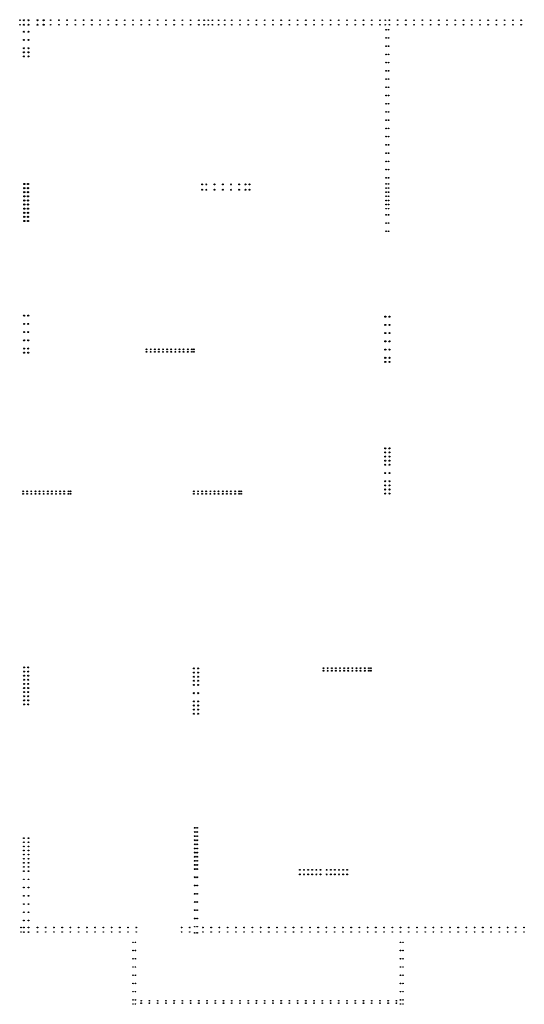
# Model space of a CAD drawing. Header units: millimetres. Extents: x 376598 to 1249954, y -318491 to -22134.
# Tile 441 of 444: x 1195713 to 1207972, y -187551 to -163622. Entities that reach past the tile are written whole.
import ezdxf

# ---------------------------------------------------------------- set-up
doc = ezdxf.new("R2010")
doc.units = ezdxf.units.MM
doc.layers.add('РАЗМЕРЫ', color=1, linetype='Continuous', lineweight=9)

msp = doc.modelspace()

# ---------------------------------------------------------------- linework, layer by layer
at = {"layer": 'РАЗМЕРЫ', "color": 8, "linetype": 'Continuous', "lineweight": 30}
for centre in [(1195720, -163633.8), (1195720.2, -163633.6), (1196464.9, -163634.1, -720), (1196465.1, -163633.8, -720), (1196664.9, -163634.1, -720), (1196665.1, -163633.8, -720), (1196864.9, -163634.1, -720), (1196865.1, -163633.8, -720), (1197064.9, -163634.1, -720), (1197065.1, -163633.8, -720), (1197264.9, -163634.1, -720), (1197265.1, -163633.8, -720), (1197464.9, -163634.1, -720), (1197465.1, -163633.8, -720), (1197664.6, -163634.3, -720), (1197664.9, -163634.1, -720), (1197864.6, -163634.3, -720), (1197864.9, -163634.1, -720), (1198064.6, -163634.3, -720), (1198064.9, -163634.1, -720), (1198264.6, -163634.3, -720), (1198264.9, -163634.1, -720), (1198464.6, -163634.3, -720), (1198464.9, -163634.1, -720), (1198664.6, -163634.3, -720), (1198664.9, -163634.1, -720), (1198864.6, -163634.3, -720), (1198864.9, -163634.1, -720), (1199064.6, -163634.3, -720), (1199064.9, -163634.1, -720), (1199264.6, -163634.3, -720), (1199264.9, -163634.1, -720), (1199464.6, -163634.3, -720), (1199464.9, -163634.1, -720), (1199664.6, -163634.3, -720), (1199664.9, -163634.1, -720), (1199864.6, -163634.3, -720), (1199864.9, -163634.1, -720), (1200064.6, -163634.3, -720), (1200064.9, -163634.1, -720), (1200864.6, -163634.3, -720), (1200864.9, -163634.1, -720), (1201064.6, -163634.3, -720), (1201064.9, -163634.1, -720), (1201264.6, -163634.3, -720), (1201264.9, -163634.1, -720), (1201464.6, -163634.3, -720), (1201464.9, -163634.1, -720), (1201664.6, -163634.3, -720), (1201664.9, -163634.1, -720), (1201864.6, -163634.3, -720), (1201864.9, -163634.1, -720), (1202064.6, -163634.3, -720), (1202064.9, -163634.1, -720), (1202264.6, -163634.3, -720), (1202264.9, -163634.1, -720), (1202464.6, -163634.3, -720), (1202464.9, -163634.1, -720), (1202664.6, -163634.3, -720), (1202664.9, -163634.1, -720), (1202864.6, -163634.3, -720), (1202864.9, -163634.1, -720), (1203064.6, -163634.3, -720), (1203064.9, -163634.1, -720), (1203264.6, -163634.3, -720), (1203264.9, -163634.1, -720), (1203464.6, -163634.3, -720), (1203464.9, -163634.1, -720), (1203664.6, -163634.3, -720), (1203664.9, -163634.1, -720), (1203864.6, -163634.3, -720), (1203864.9, -163634.1, -720), (1204064.6, -163634.3, -720), (1204064.9, -163634.1, -720), (1204264.6, -163634.3, -720), (1204264.9, -163634.1, -720), (1204464.6, -163634.3, -720), (1204464.9, -163634.1, -720), (1205294.6, -163634.3, -720), (1205294.9, -163634.1, -720), (1205494.6, -163634.3, -720), (1205494.9, -163634.1, -720), (1205694.6, -163634.3, -720), (1205694.9, -163634.1, -720), (1205894.6, -163634.3, -720), (1205894.9, -163634.1, -720), (1206094.6, -163634.3, -720), (1206094.9, -163634.1, -720), (1206294.6, -163634.3, -720), (1206294.9, -163634.1, -720), (1206494.6, -163634.3, -720), (1206494.9, -163634.1, -720), (1206694.6, -163634.3, -720), (1206694.9, -163634.1, -720), (1206894.6, -163634.3, -720), (1206894.9, -163634.1, -720), (1207094.6, -163634.3, -720), (1207094.9, -163634.1, -720), (1207294.6, -163634.3, -720), (1207294.9, -163634.1, -720), (1207494.6, -163634.3, -720), (1207494.9, -163634.1, -720), (1207694.6, -163634.3, -720), (1207694.9, -163634.1, -720), (1207894.6, -163634.3, -720), (1207894.9, -163634.1, -720), (1195720.2, -163743.9), (1196465.1, -163744.2, -720), (1196665.1, -163744.2, -720), (1196865.1, -163744.2, -720), (1197065.1, -163744.2, -720), (1197265.1, -163744.2, -720), (1197465.1, -163744.2, -720), (1197664.9, -163744.4, -720), (1197864.9, -163744.4, -720), (1198064.9, -163744.4, -720), (1198264.9, -163744.4, -720), (1198464.9, -163744.4, -720), (1198664.9, -163744.4, -720), (1198864.9, -163744.4, -720), (1199064.9, -163744.4, -720), (1199264.9, -163744.4, -720), (1199464.9, -163744.4, -720), (1199664.9, -163744.4, -720), (1199864.9, -163744.4, -720), (1200064.9, -163744.4, -720), (1200864.9, -163744.4, -720), (1201064.9, -163744.4, -720), (1201264.9, -163744.4, -720), (1201464.9, -163744.4, -720), (1201664.9, -163744.4, -720), (1201864.9, -163744.4, -720), (1202064.9, -163744.4, -720), (1202264.9, -163744.4, -720), (1202464.9, -163744.4, -720), (1202664.9, -163744.4, -720), (1202864.9, -163744.4, -720), (1203064.9, -163744.4, -720), (1203264.9, -163744.4, -720), (1203464.9, -163744.4, -720), (1203664.9, -163744.4, -720), (1203864.9, -163744.4, -720), (1204064.9, -163744.4, -720), (1204264.9, -163744.4, -720), (1204464.9, -163744.4, -720), (1205294.9, -163744.4, -720), (1205494.9, -163744.4, -720), (1205694.9, -163744.4, -720), (1205894.9, -163744.4, -720), (1206094.9, -163744.4, -720), (1206294.9, -163744.4, -720), (1206494.9, -163744.4, -720), (1206694.9, -163744.4, -720), (1206894.9, -163744.4, -720), (1207094.9, -163744.4, -720), (1207294.9, -163744.4, -720), (1207494.9, -163744.4, -720), (1207694.9, -163744.4, -720), (1207894.9, -163744.4, -720), (1195745, -185684.1), (1196145, -185684.1), (1196345, -185684.1), (1196545, -185684.1), (1196745, -185684.1), (1196945, -185684.1), (1197145, -185684.1), (1197345, -185684.1), (1197545, -185684.1), (1197745, -185684.1), (1197945, -185684.1), (1198145, -185684.1), (1198345, -185684.1), (1198545, -185684.1), (1199645, -185684.1), (1199845, -185684.1), (1200164.9, -185684.1, -720), (1200364.9, -185684.1, -720), (1200564.9, -185684.1, -720), (1200764.9, -185684.1, -720), (1200964.9, -185684.1, -720), (1201164.9, -185684.1, -720), (1201364.9, -185684.1, -720), (1201564.9, -185684.1, -720), (1201764.9, -185684.1, -720), (1201964.9, -185684.1, -720), (1202164.9, -185684.1, -720), (1202364.9, -185684.1, -720), (1202564.9, -185684.1, -720), (1202764.9, -185684.1, -720), (1202964.9, -185684.1, -720), (1203164.9, -185684.1, -720), (1203364.9, -185684.1, -720), (1203564.9, -185684.1, -720), (1203764.9, -185684.1, -720), (1203964.9, -185684.1, -720), (1204164.9, -185684.1, -720), (1204364.9, -185684.1, -720), (1204564.9, -185684.1, -720), (1204764.9, -185684.1, -720), (1204964.9, -185684.1, -720), (1205164.9, -185684.1, -720), (1205364.9, -185684.1, -720), (1205564.9, -185684.1, -720), (1205764.9, -185684.1, -720), (1205964.9, -185684.1, -720), (1206164.9, -185684.1, -720), (1206364.9, -185684.1, -720), (1206564.9, -185684.1, -720), (1206764.9, -185684.1, -720), (1206964.9, -185684.1, -720), (1207164.9, -185684.1, -720), (1207364.9, -185684.1, -720), (1207564.9, -185684.1, -720), (1207764.9, -185684.1, -720), (1207964.9, -185684.1, -720), (1195745, -185794.4), (1196145, -185794.4), (1196345, -185794.4), (1196545, -185794.4), (1196745, -185794.4), (1196945, -185794.4), (1197145, -185794.4), (1197345, -185794.4), (1197545, -185794.4), (1197745, -185794.4), (1197945, -185794.4), (1198145, -185794.4), (1198345, -185794.4), (1198545, -185794.4), (1199645, -185794.4), (1199845, -185794.4), (1200164.9, -185794.4, -720), (1200364.9, -185794.4, -720), (1200564.9, -185794.4, -720), (1200764.9, -185794.4, -720), (1200964.9, -185794.4, -720), (1201164.9, -185794.4, -720), (1201364.9, -185794.4, -720), (1201564.9, -185794.4, -720), (1201764.9, -185794.4, -720), (1201964.9, -185794.4, -720), (1202164.9, -185794.4, -720), (1202364.9, -185794.4, -720), (1202564.9, -185794.4, -720), (1202764.9, -185794.4, -720), (1202964.9, -185794.4, -720), (1203164.9, -185794.4, -720), (1203364.9, -185794.4, -720), (1203564.9, -185794.4, -720), (1203764.9, -185794.4, -720), (1203964.9, -185794.4, -720), (1204164.9, -185794.4, -720), (1204364.9, -185794.4, -720), (1204564.9, -185794.4, -720), (1204764.9, -185794.4, -720), (1204964.9, -185794.4, -720), (1205164.9, -185794.4, -720), (1205364.9, -185794.4, -720), (1205564.9, -185794.4, -720), (1205764.9, -185794.4, -720), (1205964.9, -185794.4, -720), (1206164.9, -185794.4, -720), (1206364.9, -185794.4, -720), (1206564.9, -185794.4, -720), (1206764.9, -185794.4, -720), (1206964.9, -185794.4, -720), (1207164.9, -185794.4, -720), (1207364.9, -185794.4, -720), (1207564.9, -185794.4, -720), (1207764.9, -185794.4, -720), (1207964.9, -185794.4, -720), (1198464.6, -186044.4, -16.6), (1198525, -186044.4, -16.6), (1204965, -186044.4, -16.6), (1205025.3, -186044.4, -16.6), (1198464.6, -186244.4, -16.6), (1198525, -186244.4, -16.6), (1204965, -186244.4, -16.6), (1205025.3, -186244.4, -16.6), (1198464.6, -186444.4, -16.6), (1198464.6, -186644.4, -16.6), (1198525, -186444.4, -16.6), (1198525, -186644.4, -16.6), (1204965, -186444.4, -16.6), (1204965, -186644.4, -16.6), (1205025.3, -186444.4, -16.6), (1205025.3, -186644.4, -16.6), (1198464.6, -186844.4, -16.6), (1198525, -186844.4, -16.6), (1204965, -186844.4, -16.6), (1205025.3, -186844.4, -16.6), (1198464.6, -187044.4, -16.6), (1198525, -187044.4, -16.6), (1204965, -187044.4, -16.6), (1205025.3, -187044.4, -16.6), (1198464.6, -187244.4, -16.6), (1198525, -187244.4, -16.6), (1204965, -187244.4, -16.6), (1205025.3, -187244.4, -16.6), (1198464.6, -187444.4, -16.6), (1198465, -187544.4, -16.6), (1198525, -187444.4, -16.6), (1198525.3, -187544.4, -16.6), (1198664.6, -187524.4, -16.6), (1198665, -187464.4, -16.6), (1198864.6, -187524.4, -16.6), (1198865, -187464.4, -16.6), (1199064.6, -187524.4, -16.6), (1199065, -187464.4, -16.6), (1199264.6, -187524.4, -16.6), (1199265, -187464.4, -16.6), (1199464.6, -187524.4, -16.6), (1199465, -187464.4, -16.6), (1199664.6, -187524.4, -16.6), (1199665, -187464.4, -16.6), (1199864.6, -187524.4, -16.6), (1199865, -187464.4, -16.6), (1200064.6, -187524.4, -16.6), (1200065, -187464.4, -16.6), (1200264.6, -187524.4, -16.6), (1200265, -187464.4, -16.6), (1200464.6, -187524.4, -16.6), (1200465, -187464.4, -16.6), (1200664.6, -187524.4, -16.6), (1200665, -187464.4, -16.6), (1200864.6, -187524.4, -16.6), (1200865, -187464.4, -16.6), (1201064.6, -187524.4, -16.6), (1201065, -187464.4, -16.6), (1201264.6, -187524.4, -16.6), (1201265, -187464.4, -16.6), (1201464.6, -187524.4, -16.6), (1201465, -187464.4, -16.6), (1201664.6, -187524.4, -16.6), (1201665, -187464.4, -16.6), (1201864.6, -187524.4, -16.6), (1201865, -187464.4, -16.6), (1202064.6, -187524.4, -16.6), (1202065, -187464.4, -16.6), (1202264.6, -187524.4, -16.6), (1202265, -187464.4, -16.6), (1202464.6, -187524.4, -16.6), (1202465, -187464.4, -16.6), (1202664.6, -187524.4, -16.6), (1202665, -187464.4, -16.6), (1202864.6, -187524.4, -16.6), (1202865, -187464.4, -16.6), (1203064.6, -187524.4, -16.6), (1203065, -187464.4, -16.6), (1203264.6, -187524.4, -16.6), (1203265, -187464.4, -16.6), (1203464.6, -187524.4, -16.6), (1203465, -187464.4, -16.6), (1203664.6, -187524.4, -16.6), (1203665, -187464.4, -16.6), (1203864.6, -187524.4, -16.6), (1203865, -187464.4, -16.6), (1204064.6, -187524.4, -16.6), (1204065, -187464.4, -16.6), (1204264.6, -187524.4, -16.6), (1204265, -187464.4, -16.6), (1204464.6, -187524.4, -16.6), (1204465, -187464.4, -16.6), (1204664.6, -187524.4, -16.6), (1204665, -187464.4, -16.6), (1204864.6, -187524.4, -16.6), (1204865, -187464.4, -16.6), (1204964.6, -187544.4, -16.6), (1204965, -187444.4, -16.6), (1205025, -187544.4, -16.6), (1205025.3, -187444.4, -16.6)]:
    msp.add_circle(centre, 7, dxfattribs=at)
at = {"layer": 'РАЗМЕРЫ', "color": 1, "linetype": 'Continuous', "lineweight": 30}
for centre in [(1195814.8, -163634.4), (1195925.2, -163634.4), (1196144.8, -163634.3), (1196145.1, -163634.1), (1196294.8, -163634.3), (1196295.1, -163634.1), (1195814.8, -163744.4), (1195814.8, -163914.1, -360), (1195925.2, -163744.4), (1195925.2, -163914.1, -360), (1196145.1, -163744.4), (1196295.1, -163744.4), (1195814.8, -164114.1, -360), (1195925.2, -164114.1, -360), (1195814.8, -164314.1, -360), (1195925.2, -164314.1, -360), (1195814.8, -164414.4), (1195814.8, -164514.4), (1195925.1, -164414.4), (1195925.1, -164514.4), (1195820, -170814.4), (1195920, -170814.4), (1204595.1, -170839.4, -360), (1204695.5, -170839.4, -360), (1195820, -171014.4), (1195920, -171014.4), (1204595.1, -171039.4, -360), (1204695.5, -171039.4, -360), (1195820, -171214.4), (1195920, -171214.4), (1204595.1, -171239.4, -360), (1204695.5, -171239.4, -360), (1195820, -171414.4), (1195920, -171414.4), (1204595.1, -171439.4, -360), (1204695.5, -171439.4, -360), (1195820, -171614.4), (1195820, -171714.4), (1195920, -171614.4), (1195920, -171714.4), (1204595.1, -171639.4, -360), (1204695.5, -171639.4, -360), (1204595.1, -171839.4, -360), (1204595.1, -171939.4, -360), (1204695.5, -171839.4, -360), (1204695.5, -171939.4, -360), (1204595, -174039.5, -360), (1204595, -174139.5, -360), (1204695.3, -174039.5, -360), (1204695.3, -174139.5, -360), (1204595, -174239.5, -360), (1204595, -174339.5, -360), (1204595, -174439.5, -360), (1204695.3, -174239.5, -360), (1204695.3, -174339.5, -360), (1204695.3, -174439.5, -360), (1204595, -174639.5, -360), (1204695.3, -174639.5, -360), (1204595, -174839.5, -360), (1204595, -174939.5, -360), (1204695.3, -174839.5, -360), (1204695.3, -174939.5, -360), (1204595, -175039.5, -360), (1204595, -175139.5, -360), (1204695.3, -175039.5, -360), (1204695.3, -175139.5, -360), (1195820, -179364.4), (1195820, -179464.4), (1195920, -179364.4), (1195920, -179464.4), (1199945.1, -179389.4, -360), (1200045.5, -179389.4, -360), (1195820, -179564.4), (1195820, -179664.4), (1195920, -179564.4), (1195920, -179664.4), (1199945.1, -179489.4, -360), (1199945.1, -179589.4, -360), (1199945.1, -179689.4, -360), (1200045.5, -179489.4, -360), (1200045.5, -179589.4, -360), (1200045.5, -179689.4, -360), (1195820, -179764.4), (1195820, -179864.4), (1195820, -179964.4), (1195920, -179764.4), (1195920, -179864.4), (1195920, -179964.4), (1199945.1, -179789.4, -360), (1200045.5, -179789.4, -360), (1195820, -180064.4), (1195820, -180164.4), (1195920, -180064.4), (1195920, -180164.4), (1199945.1, -179989.4, -360), (1199945.1, -180189.4, -360), (1200045.5, -179989.4, -360), (1200045.5, -180189.4, -360), (1195820, -180264.4), (1195920, -180264.4), (1199945.1, -180289.4, -360), (1199945.1, -180389.4, -360), (1200045.5, -180289.4, -360), (1200045.5, -180389.4, -360), (1199945.1, -180489.4, -360), (1200045.5, -180489.4, -360)]:
    msp.add_circle(centre, 12.5, dxfattribs=at)
at = {"layer": 'РАЗМЕРЫ', "color": 6, "linetype": 'Continuous', "lineweight": 30}
for centre, radius in [((1200194.8, -163634.3), 7), ((1200195.1, -163634.1), 7), ((1200294.8, -163634.3), 7), ((1200295.1, -163634.1), 7), ((1200394.8, -163634.3), 7), ((1200395.1, -163634.1), 7), ((1200544.8, -163634.3), 7), ((1200545.1, -163634.1), 7), ((1200694.8, -163634.3), 7), ((1200695.1, -163634.1), 7), ((1204594.7, -163634.3), 7), ((1204594.9, -163634.1), 7), ((1204694.9, -163634.1), 7), ((1204695.1, -163633.8), 7), ((1204894.9, -163634.1), 7), ((1204895.1, -163633.8), 7), ((1205094.4, -163634.1), 7), ((1205094.7, -163634.3), 7), ((1200195.1, -163744.4), 7), ((1200295.1, -163744.4), 7), ((1200395.1, -163744.4), 7), ((1200545.1, -163744.4), 7), ((1200695.1, -163744.4), 7), ((1204594.9, -163744.4), 7), ((1204695.1, -163744.2), 7), ((1204895.1, -163744.2), 7), ((1205094.4, -163744.4), 7), ((1200146.3, -167624.4), 10), ((1200146.3, -167754.4), 10), ((1200246.3, -167624.4), 10), ((1200246.3, -167754.4), 10), ((1200446.3, -167624.4), 10), ((1200446.3, -167754.4), 10), ((1200646.3, -167624.4), 10), ((1200646.3, -167754.4), 10), ((1200846.3, -167624.4), 10), ((1200846.3, -167754.4), 10), ((1201046.3, -167624.4), 10), ((1201046.3, -167754.4), 10), ((1201196.3, -167624.4), 10), ((1201196.3, -167754.4), 10), ((1201296.3, -167624.4), 10), ((1201296.3, -167754.4), 10), ((1198795, -171634.1), 10), ((1198795, -171694.4), 10), ((1198895, -171634.1), 10), ((1198895, -171694.4), 10), ((1198995, -171634.1), 10), ((1198995, -171694.4), 10), ((1199095, -171634.1), 10), ((1199095, -171694.4), 10), ((1199195, -171634.1), 10), ((1199195, -171694.4), 10), ((1199295, -171634.1), 10), ((1199295, -171694.4), 10), ((1199395, -171634.1), 10), ((1199395, -171694.4), 10), ((1199495, -171634.1), 10), ((1199495, -171694.4), 10), ((1199595, -171634.1), 10), ((1199595, -171694.4), 10), ((1199695, -171634.1), 10), ((1199695, -171694.4), 10), ((1199795, -171634.1), 10), ((1199795, -171694.4), 10), ((1199895, -171634.1), 10), ((1199895, -171694.4), 10), ((1199945, -171634.1), 10), ((1199945, -171694.4), 10), ((1195795, -175084.1), 10), ((1195795, -175144.4), 10), ((1195895, -175084.1), 10), ((1195895, -175144.4), 10), ((1195995, -175084.1), 10), ((1195995, -175144.4), 10), ((1196095, -175084.1), 10), ((1196095, -175144.4), 10), ((1196195, -175084.1), 10), ((1196195, -175144.4), 10), ((1196295, -175084.1), 10), ((1196295, -175144.4), 10), ((1196395, -175084.1), 10), ((1196395, -175144.4), 10), ((1196495, -175084.1), 10), ((1196495, -175144.4), 10), ((1196595, -175084.1), 10), ((1196595, -175144.4), 10), ((1196695, -175084.1), 10), ((1196695, -175144.4), 10), ((1196795, -175084.1), 10), ((1196795, -175144.4), 10), ((1196895, -175084.1), 10), ((1196895, -175144.4), 10), ((1196945, -175084.1), 10), ((1196945, -175144.4), 10), ((1199945.1, -175084.1, -360), 10), ((1199945.1, -175144.4, -360), 10), ((1200045.1, -175084.1, -360), 10), ((1200045.1, -175144.4, -360), 10), ((1200145.1, -175084.1, -360), 10), ((1200145.1, -175144.4, -360), 10), ((1200245.1, -175084.1, -360), 10), ((1200245.1, -175144.4, -360), 10), ((1200345.1, -175084.1, -360), 10), ((1200345.1, -175144.4, -360), 10), ((1200445.1, -175084.1, -360), 10), ((1200445.1, -175144.4, -360), 10), ((1200545.1, -175084.1, -360), 10), ((1200545.1, -175144.4, -360), 10), ((1200645.1, -175084.1, -360), 10), ((1200645.1, -175144.4, -360), 10), ((1200745.1, -175084.1, -360), 10), ((1200745.1, -175144.4, -360), 10), ((1200845.1, -175084.1, -360), 10), ((1200845.1, -175144.4, -360), 10), ((1200945.1, -175084.1, -360), 10), ((1200945.1, -175144.4, -360), 10), ((1201045.1, -175084.1, -360), 10), ((1201045.1, -175144.4, -360), 10), ((1201095.1, -175084.1, -360), 10), ((1201095.1, -175144.4, -360), 10), ((1203095.1, -179384.1, -360), 10), ((1203095.1, -179444.4, -360), 10), ((1203195.1, -179384.1, -360), 10), ((1203195.1, -179444.4, -360), 10), ((1203295.1, -179384.1, -360), 10), ((1203295.1, -179444.4, -360), 10), ((1203395.1, -179384.1, -360), 10), ((1203395.1, -179444.4, -360), 10), ((1203495.1, -179384.1, -360), 10), ((1203495.1, -179444.4, -360), 10), ((1203595.1, -179384.1, -360), 10), ((1203595.1, -179444.4, -360), 10), ((1203695.1, -179384.1, -360), 10), ((1203695.1, -179444.4, -360), 10), ((1203795.1, -179384.1, -360), 10), ((1203795.1, -179444.4, -360), 10), ((1203895.1, -179384.1, -360), 10), ((1203895.1, -179444.4, -360), 10), ((1203995.1, -179384.1, -360), 10), ((1203995.1, -179444.4, -360), 10), ((1204095.1, -179384.1, -360), 10), ((1204095.1, -179444.4, -360), 10), ((1204195.1, -179384.1, -360), 10), ((1204195.1, -179444.4, -360), 10), ((1204245.1, -179384.1, -360), 10), ((1204245.1, -179444.4, -360), 10), ((1199965, -183264.4), 10), ((1200025.3, -183264.4), 10), ((1195814.8, -183514.4), 8), ((1195925.2, -183514.4), 8), ((1199965, -183364.4), 10), ((1199965, -183464.4), 10), ((1200025.3, -183364.4), 10), ((1200025.3, -183464.4), 10), ((1195814.8, -183614.4), 8), ((1195814.8, -183714.1, -360), 8), ((1195925.2, -183614.4), 8), ((1195925.2, -183714.1, -360), 8), ((1199965, -183564.4), 10), ((1199965, -183664.4), 10), ((1199965, -183764.4), 10), ((1200025.3, -183564.4), 10), ((1200025.3, -183664.4), 10), ((1200025.3, -183764.4), 10), ((1195814.8, -183814.1, -360), 8), ((1195814.8, -183914.1, -360), 8), ((1195814.8, -184014.1, -360), 8), ((1195925.2, -183814.1, -360), 8), ((1195925.2, -183914.1, -360), 8), ((1195925.2, -184014.1, -360), 8), ((1199965, -183864.4), 10), ((1199965, -183964.4), 10), ((1200025.3, -183864.4), 10), ((1200025.3, -183964.4), 10), ((1195814.8, -184114.1, -360), 8), ((1195814.8, -184214.1, -360), 8), ((1195925.2, -184114.1, -360), 8), ((1195925.2, -184214.1, -360), 8), ((1199965, -184064.4), 10), ((1199965, -184164.4), 10), ((1199965, -184264.4), 10), ((1200025.3, -184064.4), 10), ((1200025.3, -184164.4), 10), ((1200025.3, -184264.4), 10), ((1195814.8, -184314.1, -360), 8), ((1195925.2, -184314.1, -360), 8), ((1199965, -184464.4), 10), ((1200025.3, -184464.4), 10), ((1202519.8, -184284.4), 10), ((1202519.8, -184394.4), 10), ((1202619.8, -184284.4), 10), ((1202619.8, -184394.4), 10), ((1202719.8, -184284.4), 10), ((1202719.8, -184394.4), 10), ((1202819.8, -184284.4), 10), ((1202819.8, -184394.4), 10), ((1202919.8, -184284.4), 10), ((1202919.8, -184394.4), 10), ((1203019.8, -184284.4), 10), ((1203019.8, -184394.4), 10), ((1203169.8, -184284.4), 10), ((1203169.8, -184394.4), 10), ((1203269.8, -184284.4), 10), ((1203269.8, -184394.4), 10), ((1203369.8, -184284.4), 10), ((1203369.8, -184394.4), 10), ((1203469.8, -184284.4), 10), ((1203469.8, -184394.4), 10), ((1203569.8, -184284.4), 10), ((1203569.8, -184394.4), 10), ((1203669.8, -184284.4), 10), ((1203669.8, -184394.4), 10), ((1195814.8, -184514.1, -360), 8), ((1195814.8, -184714.1, -360), 8), ((1195925.2, -184514.1, -360), 8), ((1195925.2, -184714.1, -360), 8), ((1199965, -184664.4), 10), ((1200025.3, -184664.4), 10), ((1195814.8, -184914.1, -360), 8), ((1195925.2, -184914.1, -360), 8), ((1199965, -184864.4), 10), ((1200025.3, -184864.4), 10), ((1195814.8, -185114.1, -360), 8), ((1195925.2, -185114.1, -360), 8), ((1199965, -185064.4), 10), ((1200025.3, -185064.4), 10), ((1195814.8, -185314.1, -360), 8), ((1195925.2, -185314.1, -360), 8), ((1199965, -185264.4), 10), ((1199965, -185464.4), 10), ((1200025.3, -185264.4), 10), ((1200025.3, -185464.4), 10), ((1195814.8, -185514.1, -360), 8), ((1195814.8, -185684.1, -360), 8), ((1195925.2, -185514.1, -360), 8), ((1195925.2, -185684.1, -360), 8), ((1199964.9, -185664.4, -360), 8), ((1200025.2, -185664.4, -360), 8), ((1195814.8, -185794.4, -360), 8), ((1195925.2, -185794.4, -360), 8), ((1199964.9, -185814.4, -360), 8), ((1200025.2, -185814.4, -360), 8)]:
    msp.add_circle(centre, radius, dxfattribs=at)
at = {"layer": 'РАЗМЕРЫ', "color": 4, "linetype": 'Continuous', "lineweight": 30}
for centre in [(1204615, -163864.4, -360), (1204675.3, -163864.4, -360), (1204615, -164064.4, -360), (1204675.3, -164064.4, -360), (1204615, -164264.4, -360), (1204675.3, -164264.4, -360), (1204615, -164464.4, -360), (1204675.3, -164464.4, -360), (1204615, -164664.4, -360), (1204615, -164864.4, -360), (1204675.3, -164664.4, -360), (1204675.3, -164864.4, -360), (1204615, -165064.4, -360), (1204675.3, -165064.4, -360), (1204615, -165264.4, -360), (1204675.3, -165264.4, -360), (1204615, -165464.4, -360), (1204675.3, -165464.4, -360), (1204615, -165664.4, -360), (1204675.3, -165664.4, -360), (1204615, -165864.4, -360), (1204615, -166064.4, -360), (1204675.3, -165864.4, -360), (1204675.3, -166064.4, -360), (1204615, -166264.4, -360), (1204675.3, -166264.4, -360), (1204615, -166464.4, -360), (1204675.3, -166464.4, -360), (1204615, -166664.4, -360), (1204675.3, -166664.4, -360), (1204615, -166864.4, -360), (1204675.3, -166864.4, -360), (1204615, -167064.4, -360), (1204615, -167264.4, -360), (1204675.3, -167064.4, -360), (1204675.3, -167264.4, -360), (1204615, -167464.4, -360), (1204675.3, -167464.4, -360), (1204614.6, -167614.4, -360), (1204614.6, -167714.4, -360), (1204675, -167614.4, -360), (1204675, -167714.4, -360), (1204614.6, -167814.4, -360), (1204614.6, -167914.4, -360), (1204675, -167814.4, -360), (1204675, -167914.4, -360), (1204614.6, -168014.4, -360), (1204614.6, -168114.4, -360), (1204614.6, -168214.4, -360), (1204675, -168014.4, -360), (1204675, -168114.4, -360), (1204675, -168214.4, -360), (1204614.6, -168364.4, -360), (1204675, -168364.4, -360), (1204614.6, -168564.4, -360), (1204675, -168564.4, -360), (1204614.6, -168764.4, -360), (1204675, -168764.4, -360)]:
    msp.add_circle(centre, 8, dxfattribs=at)
at = {"layer": 'РАЗМЕРЫ', "color": 5, "linetype": 'Continuous', "lineweight": 30}
for centre in [(1195825, -167614.4), (1195825, -167714.4), (1195915, -167614.4), (1195915, -167714.4), (1195825, -167814.4), (1195825, -167914.4), (1195915, -167814.4), (1195915, -167914.4), (1195825, -168014.4), (1195825, -168114.4), (1195825, -168214.4), (1195915, -168014.4), (1195915, -168114.4), (1195915, -168214.4), (1195825, -168314.4), (1195825, -168414.4), (1195915, -168314.4), (1195915, -168414.4), (1195825, -168514.4), (1195915, -168514.4)]:
    msp.add_circle(centre, 14, dxfattribs=at)

doc.saveas('drawing.dxf')
